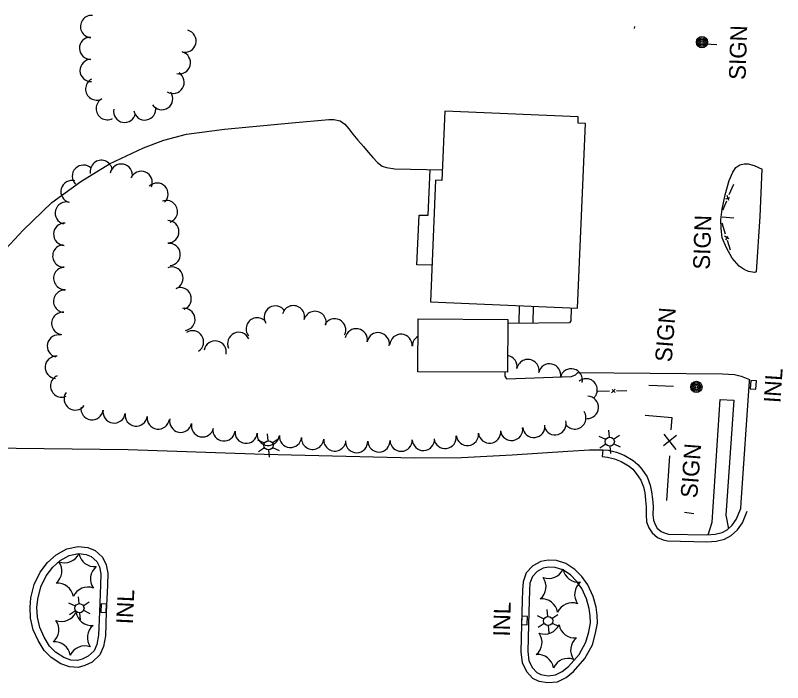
# Model space of a CAD drawing. Extents: x 189384 to 193282, y 256970 to 260388.
# Drawn here: x 190753.6 to 191029.5, y 260145.9 to 260386 of the extents above; entities that cross this region are included whole.
import ezdxf

# ---------------------------------------------------------------- set-up
doc = ezdxf.new("R2010")
doc.units = 0
for name, color, linetype in [('E_DWY', 7, 'Continuous'), ('E_LAND_Vegetation', 7, 'Continuous'), ('E_MISCPROP', 7, 'Continuous'), ('E_MISCPROP_HvyLine', 7, 'Continuous'), ('E_MISCPROP_Railing', 7, 'Continuous'), ('E_PATH_Sidewalk', 7, 'Continuous'), ('E_RDWY', 7, 'Continuous')]:
    doc.layers.add(name, color=color, linetype=linetype)

# ---------------------------------------------------------------- blocks, each defined once
blk = doc.blocks.new('INLT')
at = {"layer": 'E_MISCPROP_Railing'}
blk.add_lwpolyline([(3, -2), (3, 0), (0, 0), (0, -2), (3, -2)], dxfattribs=at)
blk = doc.blocks.new('INL_5')
at = {"layer": 'E_MISCPROP_Railing'}
blk.add_text('INL', height=6, rotation=360, dxfattribs=at).set_placement((-5.79, -2.75))
blk = doc.blocks.new('INL_6')
at = {"layer": 'E_MISCPROP_Railing'}
blk.add_text('INL', height=6, rotation=359.9999, dxfattribs=at).set_placement((-5.79, -2.75))
blk = doc.blocks.new('INL_7')
at = {"layer": 'E_MISCPROP_Railing'}
blk.add_text('INL', height=6, rotation=0.0001, dxfattribs=at).set_placement((-5.79, -2.75))
blk = doc.blocks.new('POLE')
at = {"layer": 'E_MISCPROP'}
for radius in [2.02, 1.51, 1.01, 0.504]:
    blk.add_circle((0.03, -0.09), radius, dxfattribs=at)
blk = doc.blocks.new('LTP')
at = {"layer": 'E_MISCPROP'}
for p, q in [((-0.78, 1.46), (-1.98, 3.76)), ((0.86, 1.37), (2.22, 3.6)), ((-1.61, 0.09), (-4.22, 0.17)), ((1.66, 0), (4.18, -0.06)), ((-0.86, -1.4), (-2.22, -3.59)), ((0.78, -1.44), (2.02, -3.62))]:
    blk.add_line(p, q, dxfattribs=at)
blk.add_circle((0.02, 0.01), 1.64, dxfattribs=at)
blk = doc.blocks.new('SIGN')
at = {"layer": 'E_MISCPROP'}
blk.add_text('SIGN', height=6, rotation=0, dxfattribs=at).set_placement((0, -3))
blk = doc.blocks.new('SIGN_1')
at = {"layer": 'E_MISCPROP'}
blk.add_text('SIGN', height=6, rotation=360, dxfattribs=at).set_placement((-9.61, -3.01))
blk = doc.blocks.new('PINEL')
at = {"layer": 'E_LAND_Vegetation'}
for centre, start, end in [((-8.23, 7.26), 275.2112, 0.9761), ((2.17, 10.66), 215.2112, 300.9761), ((10.31, 3.35), 155.2112, 240.9761), ((-10.49, -3.45), 335.2112, 60.9761), ((8.05, -7.36), 95.2112, 180.9761), ((-2.35, -10.75), 35.2112, 120.9761)]:
    blk.add_arc(centre, 5.72, start, end, dxfattribs=at)

msp = doc.modelspace()

# ---------------------------------------------------------------- linework, layer by layer
at = {"layer": 'E_DWY'}
for points in [[(190746.97, 260298.59), (190756.41, 260308.77), (190766.72, 260318.65), (190777.14, 260326.22), (190787.5, 260332.62), (190799.64, 260338.38), (190807, 260341.07), (190815.17, 260343.29), (190828.86, 260345.05), (190852.97, 260347.38), (190866.27, 260348.49), (190868.15, 260348.51), (190870.35, 260348), (190872.11, 260346.9), (190873.49, 260345.16), (190874.9, 260343.2), (190876.7, 260341.11), (190878.75, 260338.77), (190880.48, 260336.78), (190882.16, 260334.85), (190883.82, 260333.02), (190885.55, 260331.75), (190887.03, 260331.29), (190890.06, 260330.75), (190907.08, 260330.41)], [(191020.16, 260293.67), (191019.37, 260293.49), (191017.23, 260293.89), (191015.68, 260294.51), (191013.86, 260295.72), (191011.31, 260298.62), (191009.29, 260302.4), (191007.79, 260306), (191007.36, 260309.28), (191007.28, 260312.47), (191007.73, 260316.32), (191008.89, 260321.45), (191010.33, 260326.61), (191011.58, 260329.6), (191012.74, 260331.32), (191014.14, 260332.28), (191015.71, 260332.6), (191017.15, 260332.57), (191019.25, 260331.94), (191022.15, 260330.63)], [(190953.45, 260280.73), (190953.33, 260276.09), (190952.84, 260275.43), (190930.68, 260275.09)], [(190929.56, 260257.6), (190929.64, 260256.2), (190930.17, 260255.26), (190953.55, 260256.02), (190954.98, 260256.65), (190955.89, 260257.52), (191007.87, 260257.06), (191012.15, 260256.76), (191014.63, 260256.22), (191017.61, 260254.98)], [(190728.33, 260230.48), (190753.84, 260230.25), (190794.19, 260229.78), (190843.01, 260228.1), (190897.15, 260226.85), (190914.06, 260226.96), (190932.28, 260227.84), (190952.25, 260229.26), (190960.05, 260229.72), (190964.91, 260229.74)], [(190964.91, 260229.74), (190964.65, 260227.25), (190966.49, 260227.06), (190969.03, 260226.51), (190971.39, 260225.52), (190974.29, 260223.85), (190975.64, 260222.7), (190976.84, 260221.2), (190978.56, 260218.81), (190979.45, 260216.34), (190979.93, 260214.17), (190980.26, 260211.61), (190980.5, 260209.19), (190980.39, 260206.28), (190980.57, 260203.85), (190981.38, 260201.66), (190982.54, 260199.85), (190984.47, 260198.21), (190986.53, 260197.27), (190988.14, 260196.92), (191002.31, 260196.59), (191005.61, 260196.86), (191008.67, 260197.57), (191011.04, 260198.84), (191013.28, 260200.97), (191015.06, 260203.42), (191016.78, 260207.63)], [(190964.91, 260229.74), (190966.89, 260229.54), (190969.78, 260228.9), (190972.5, 260227.77), (190975.73, 260225.9), (190977.44, 260224.45), (190978.83, 260222.71), (190980.79, 260219.98), (190981.86, 260217.04), (190982.4, 260214.6), (190982.75, 260211.89), (190983, 260209.26), (190982.89, 260206.33), (190983.04, 260204.38), (190983.63, 260202.78), (190984.44, 260201.51), (190985.82, 260200.34), (190987.32, 260199.66), (190988.44, 260199.41), (191002.24, 260199.09), (191005.22, 260199.33), (191007.78, 260199.93), (191009.56, 260200.88), (191011.39, 260202.63), (191012.86, 260204.64), (191014.47, 260208.58)], [(190786.29, 260171.32), (190785.96, 260162.77), (190785.33, 260158.93), (190783.98, 260155.93), (190781.18, 260153.35), (190778.58, 260152.06), (190776.16, 260151.35), (190773.05, 260151.58), (190769.93, 260152.68), (190766.44, 260154.96), (190763.91, 260157.47), (190761.76, 260161.11), (190759.99, 260164.93), (190759.05, 260169.15), (190758.87, 260173.06), (190759.17, 260176.46), (190760.39, 260181.21), (190762.48, 260185.69), (190765.18, 260189.19), (190768.21, 260191.98), (190772.08, 260194.05), (190776.19, 260194.92), (190779.68, 260194.53), (190782.26, 260193.46), (190784.89, 260191.13), (190786.24, 260188.37), (190786.81, 260185.27), (190786.75, 260181.09)], [(190783.79, 260171.41), (190783.46, 260163.02), (190782.92, 260159.65), (190781.91, 260157.42), (190779.75, 260155.43), (190777.67, 260154.4), (190775.89, 260153.88), (190773.57, 260154.05), (190771.04, 260154.94), (190768.02, 260156.91), (190765.9, 260159.02), (190763.97, 260162.27), (190762.38, 260165.74), (190761.53, 260169.49), (190761.37, 260173), (190761.64, 260176.03), (190762.75, 260180.37), (190764.63, 260184.38), (190767.03, 260187.49), (190769.67, 260189.92), (190772.95, 260191.68), (190776.32, 260192.39), (190779.05, 260192.09), (190780.91, 260191.31), (190782.86, 260189.58), (190783.84, 260187.58), (190784.3, 260185.06), (190784.25, 260181.13)], [(190935.66, 260166.9), (190935.33, 260156.98), (190935.86, 260153.1), (190937.5, 260149.79), (190939.57, 260147.54), (190941.85, 260146.44), (190945.13, 260145.94), (190948.58, 260146.27), (190951.65, 260147.78), (190954.3, 260149.93), (190958.42, 260154.67), (190961.11, 260159.54), (190962.24, 260163.72), (190962.91, 260167.28), (190962.83, 260170.19), (190962.45, 260173.13), (190961.37, 260176.92), (190959.47, 260181.12), (190957.3, 260184.13), (190954.8, 260186.64), (190951.56, 260188.75), (190948.14, 260189.86), (190945.17, 260190.02), (190942.59, 260189.48), (190939.65, 260187.94), (190937.33, 260185.39), (190936.17, 260182.25), (190935.96, 260179.2), (190935.89, 260175.38)], [(190938.16, 260166.82), (190937.83, 260157.11), (190938.28, 260153.84), (190939.58, 260151.22), (190941.09, 260149.58), (190942.59, 260148.86), (190945.2, 260148.45), (190947.88, 260148.71), (190950.29, 260149.9), (190952.56, 260151.73), (190956.36, 260156.11), (190958.77, 260160.48), (190959.8, 260164.28), (190960.41, 260167.48), (190960.34, 260170), (190960, 260172.62), (190959.01, 260176.06), (190957.3, 260179.86), (190955.39, 260182.5), (190953.21, 260184.69), (190950.47, 260186.47), (190947.68, 260187.38), (190945.36, 260187.51), (190943.44, 260187.1), (190941.2, 260185.93), (190939.51, 260184.07), (190938.64, 260181.72), (190938.46, 260179.09), (190938.39, 260175.33)], [(190784.25, 260181.13), (190783.79, 260171.41)], [(190786.74, 260181.01), (190786.28, 260171.3)], [(190935.89, 260175.4), (190935.66, 260166.88)], [(190938.39, 260175.33), (190938.16, 260166.82)]]:
    msp.add_lwpolyline(points, dxfattribs=at)
at = {"layer": 'E_LAND_Vegetation'}
for centre, start, end in [((190781.01, 260381.99), 85.3106, 265.3106), ((190814.6, 260376.74), 255.182, 75.182), ((190780.64, 260374.18), 91.4205, 271.4205), ((190812.59, 260368.95), 255.8519, 75.8519), ((190780.84, 260366.16), 91.4205, 271.4205), ((190782.84, 260359.51), 118.1232, 298.1232), ((190810.33, 260361.93), 238.0517, 58.0517), ((190806.22, 260356.05), 214.3595, 34.3595), ((190786.62, 260352.43), 118.1232, 298.1232), ((190792.89, 260351.45), 169.1681, 349.1681), ((190800.13, 260352.33), 189.6661, 9.6661), ((190784.49, 260329.85), 10.2742, 190.2742), ((190778.04, 260328.11), 45.6049, 225.6049), ((190791.68, 260328.5), 348.966, 168.966), ((190798.82, 260325.9), 336.9665, 156.9665), ((190773.97, 260322.61), 75.2757, 255.2757), ((190804.52, 260321.67), 313.4725, 133.4725), ((190807.91, 260315.41), 290.1264, 110.1264), ((190771.93, 260314.85), 75.2757, 255.2757), ((190771.34, 260307.26), 87.2938, 267.2938), ((190808.41, 260308.15), 269.9771, 89.9771), ((190771.01, 260299.42), 92.4245, 272.4245), ((190808.92, 260299.97), 275.5051, 95.5051), ((190771.36, 260291.4), 92.4245, 272.4245), ((190809.88, 260291.48), 291.7997, 111.7997), ((190771.3, 260283.16), 85.3149, 265.3149), ((190812.86, 260284.03), 291.7997, 111.7997), ((190814.2, 260276.62), 277.8916, 97.8916), ((190847.08, 260277.44), 32.0657, 212.0657), ((190853.57, 260277.57), 345.1787, 165.1787), ((190770.64, 260275.17), 85.3149, 265.3149), ((190861.33, 260275.52), 345.1787, 165.1787), ((190840.56, 260273.2), 39.1964, 219.1964), ((190868.41, 260272.84), 332.86, 152.86), ((190817.28, 260268.53), 303.2623, 123.2623), ((190833.92, 260267.96), 25.2982, 205.2982), ((190876.17, 260269.26), 349.9301, 169.9301), ((190769.07, 260267.04), 77.0721, 257.0721), ((190884.07, 260267.86), 349.9301, 169.9301), ((190892.27, 260267.28), 356.1972, 176.1972), ((190900.37, 260267.04), 119.4331, 178.6607), ((190825.45, 260264.84), 349.0459, 169.0459), ((190768.29, 260259.36), 85.8843, 265.8843), ((190930.02, 260259.66), 349.6346, 81.3479), ((190937.91, 260258.21), 349.6346, 169.6346), ((190945.72, 260256.64), 347.8911, 167.8911), ((190953.48, 260254.87), 345.934, 165.934), ((190770.24, 260252.66), 112.9746, 292.9746), ((190958.87, 260251.27), 309.936, 129.936), ((190775.11, 260247.98), 144.5167, 324.5167), ((190959.29, 260244.97), 267.0772, 87.0772), ((190781.17, 260244.5), 171.7467, 351.7467), ((190789.11, 260243.34), 171.7467, 351.7467), ((190797.04, 260242.23), 172.3397, 352.3397), ((190804.99, 260241.16), 172.3397, 352.3397), ((190954.78, 260241.17), 214.2129, 34.2129), ((190813.06, 260239.99), 168.0866, 348.0866), ((190820.91, 260238.34), 168.0866, 348.0866), ((190947.68, 260239.07), 195.8069, 15.8069), ((190828.6, 260236.88), 174.0849, 354.0849), ((190836.58, 260236.05), 174.0849, 354.0849), ((190924.13, 260236.09), 186.1207, 6.1207), ((190932.03, 260237.04), 188.1055, 8.1055), ((190940.03, 260238.13), 186.4136, 6.4136), ((190844.54, 260235.27), 174.792, 354.792), ((190852.53, 260234.54), 174.792, 354.792), ((190860.49, 260233.86), 175.749, 355.749), ((190868.49, 260233.27), 175.749, 355.749), ((190900.35, 260233.46), 182.0994, 2.0994), ((190908.15, 260234.18), 187.5735, 7.5735), ((190916.15, 260235.23), 186.1207, 6.1207), ((190876.3, 260232.68), 181.7273, 1.7273), ((190884.32, 260232.92), 181.7273, 1.7273), ((190892.33, 260233.17), 182.0994, 2.0994)]:
    msp.add_arc(centre, 4.01, start, end, dxfattribs=at)
at = {"layer": 'E_MISCPROP'}
for p, q in [((191001.75, 260375.79), (191005.85, 260375.46)), ((191007.75, 260313.48), (191011.99, 260313.16)), ((190981.34, 260252.99), (190990.24, 260252.61)), ((190994.24, 260207.32), (190997.63, 260206.78))]:
    msp.add_line(p, q, dxfattribs=at)
at = {"layer": 'E_MISCPROP_HvyLine'}
for points in [[(190955.79, 260280.63), (190955.79, 260280.63), (190958.68, 260347.14), (190955.93, 260347.26), (190955.93, 260347.26), (190956.02, 260349.43), (190956.02, 260349.43), (190956.02, 260349.43), (190908, 260351.51), (190906.91, 260326.56), (190906.91, 260326.56), (190906.91, 260326.56), (190904.73, 260326.65), (190904.73, 260326.65), (190902.83, 260282.93), (190955.79, 260280.63)], [(190898.43, 260276.78), (190898.43, 260276.78), (190930.69, 260276.62), (190930.69, 260276.62), (190930.6, 260257.59), (190930.6, 260257.59), (190898.34, 260257.75), (190898.43, 260276.78)]]:
    msp.add_lwpolyline(points, close=True, dxfattribs=at)
at = {"layer": 'E_MISCPROP_Railing'}
for p, q in [((191009.09, 260319.96), (191010.55, 260320.45)), ((191010.15, 260319.44), (191009.6, 260321.15)), ((191010.18, 260305.56), (191008.66, 260306.51)), ((191009.04, 260305.28), (191009.84, 260306.59)), ((190969.28, 260251.48), (190967.92, 260250.23)), ((190969.25, 260250.27), (190968.17, 260251.43)), ((190991.38, 260234.84), (190986.65, 260231.15)), ((190986.81, 260235.36), (190991.07, 260229.81))]:
    msp.add_line(p, q, dxfattribs=at)
for points in [[(191010.34, 260321.51), (191011.95, 260325.3)], [(191007.99, 260315.97), (191009.41, 260319.3)], [(191009, 260307.26), (191007.79, 260311.21)], [(191010.77, 260301.5), (191009.7, 260304.97)], [(190967.27, 260250.77), (190963.02, 260250.66)], [(190973.47, 260250.95), (190969.74, 260250.84)], [(190980.07, 260242.11), (190989.65, 260241.37), (190989.37, 260236.85)], [(190988.8, 260227.53), (190987.81, 260211.49)]]:
    msp.add_lwpolyline(points, dxfattribs=at)
at = {"layer": 'E_PATH_Sidewalk'}
for points in [[(190976.3, 260381.22), (190976.33, 260382.01)], [(190903.4, 260296.08), (190897.93, 260296.23), (190898.75, 260314.17), (190902.1, 260314.06), (190902.79, 260330.5)], [(190934.71, 260281.55), (190934.66, 260275.15)], [(190939.75, 260281.33), (190939.66, 260275.23)], [(191002.7, 260199.13), (191004.16, 260203.72), (191007.1, 260247.79), (191011.92, 260247.53), (191009.07, 260206.22), (191010.03, 260201.33)]]:
    msp.add_lwpolyline(points, dxfattribs=at)
at = {"layer": 'E_RDWY'}
for points in [[(191020.16, 260293.67), (191021.48, 260313.69), (191022.15, 260330.63)], [(191014.47, 260208.58), (191014.63, 260210.73), (191017.57, 260254.36), (191017.61, 260254.98)]]:
    msp.add_lwpolyline(points, dxfattribs=at)

# ---------------------------------------------------------------- block references
at = {"layer": 'E_LAND_Vegetation'}
for p, xscale, yscale, rotation in [((190775.4, 260184.78), 1.0000021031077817, 1.0000021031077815, 94.46338236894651), ((190949.52, 260179.14), 1.000002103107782, 1.0000021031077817, 94.46337926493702), ((190774.3, 260163.64), 1.0000021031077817, 1.0000021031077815, 94.46338238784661), ((190948.08, 260159.13), 1.0000021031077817, 1.0000021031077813, 94.46337928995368)]:
    msp.add_blockref('PINEL', p, dxfattribs=dict(at, xscale=xscale, yscale=yscale, rotation=rotation))
at = {"layer": 'E_MISCPROP'}
for name, p, xscale, yscale, rotation in [('SIGN_1', (191013.47, 260372.42), 1.0000016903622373, 1.0000016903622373, 88.1871649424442), ('POLE', (191000.43, 260376.31), 1.0000018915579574, 1.0000018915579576, 95.09921770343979), ('SIGN_1', (191000.59, 260304.15), 1.0000016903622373, 1.0000016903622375, 88.18716516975), ('POLE', (190998.44, 260252.31), 1.0000018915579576, 1.0000018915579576, 95.09921773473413), ('LTP', (190967.37, 260232.62), 1.0000018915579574, 1.0000018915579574, 95.09921828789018), ('LTP', (190844.63, 260231.32), 1.0000018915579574, 1.0000018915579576, 95.09922047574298), ('LTP', (190776.65, 260172.7), 1.0000018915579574, 1.0000018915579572, 95.0992216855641), ('LTP', (190945.2, 260168.1), 1.0000018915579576, 1.0000018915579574, 95.09921868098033)]:
    msp.add_blockref(name, p, dxfattribs=dict(at, xscale=xscale, yscale=yscale, rotation=rotation))
for p, rotation in [((190986.63, 260261.34), 85.59876749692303), ((190995.78, 260212.41), 85.59876733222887)]:
    msp.add_blockref('SIGN', p, dxfattribs=dict(at, rotation=rotation))
at = {"layer": 'E_MISCPROP_Railing'}
for name, p, rotation in [('INL_5', (191026.35, 260252.38), 86.14662937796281), ('INLT', (191020.08, 260254.48), -93.85337051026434), ('INL_6', (190793.33, 260172.78), 87.34232291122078), ('INLT', (190786.42, 260174.2), -92.65767696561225)]:
    msp.add_blockref(name, p, dxfattribs=dict(at, rotation=rotation))
for name, p, xscale, yscale, rotation in [('INL_7', (190928.82, 260168.33), 1.000001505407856, 1.0000015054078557, 88.47357502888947), ('INLT', (190935.66, 260166.81), 1.0000015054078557, 1.0000015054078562, 88.47357490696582)]:
    msp.add_blockref(name, p, dxfattribs=dict(at, xscale=xscale, yscale=yscale, rotation=rotation))

doc.saveas('drawing.dxf')
